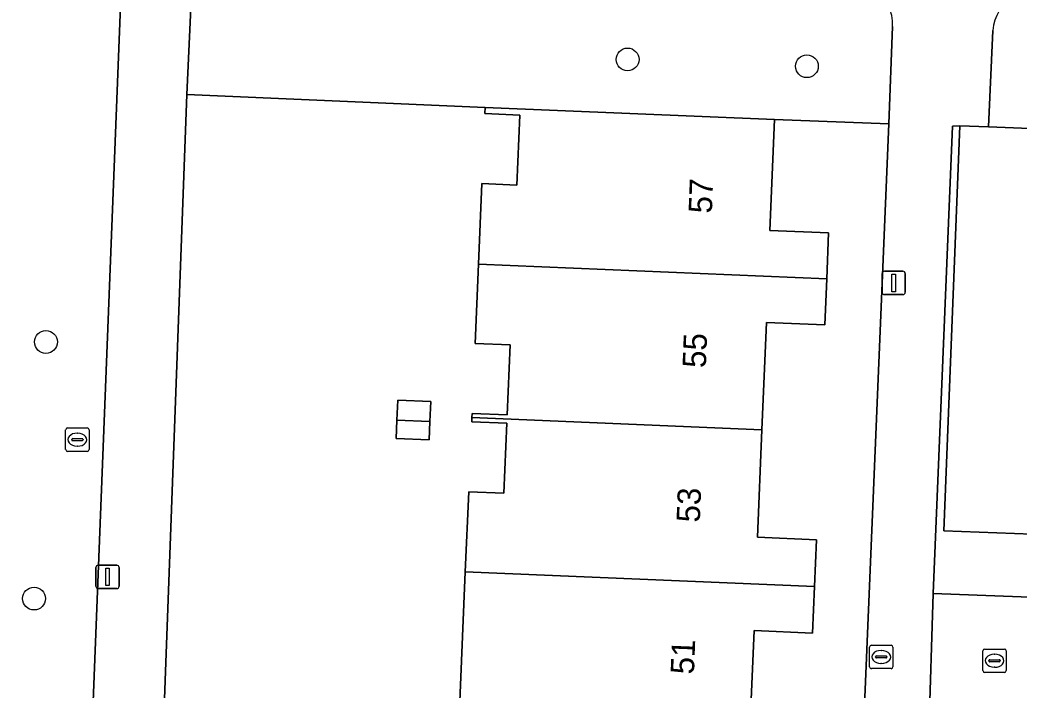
# Model space of a CAD drawing. Extents: x 160786 to 161429, y 386828 to 387485.
# Drawn here: x 161148.09 to 161190.84, y 387039 to 387067.7 of the extents above; entities that cross this region are included whole.
import ezdxf

# ---------------------------------------------------------------- set-up
doc = ezdxf.new("R2010")
doc.units = 0
for name, color, linetype in [('IMGEO_Boom', 7, 'Continuous'), ('IMGEO_Erf', 7, 'Continuous'), ('IMGEO_Groenvoorziening', 7, 'Continuous'), ('IMGEO_Lichtmast', 7, 'Continuous'), ('IMGEO_Pand', 7, 'Continuous'), ('IMGEO_Pand_nummerreeks', 7, 'Continuous'), ('IMGEO_Rioolput', 7, 'Continuous'), ('IMGEO_Voetpad_open', 7, 'Continuous')]:
    doc.layers.add(name, color=color, linetype=linetype)

msp = doc.modelspace()

# ---------------------------------------------------------------- linework, layer by layer
at = {"layer": 'IMGEO_Boom'}
for centre in [(161174.091, 387066.004), (161181.764, 387065.714), (161149.197, 387053.906), (161148.69, 387042.914)]:
    msp.add_circle(centre, 0.489, dxfattribs=at)
at = {"layer": 'IMGEO_Erf'}
for points in [[(161166.867, 387037.473), (161167.147, 387044.066), (161167.293, 387047.49), (161168.792, 387047.426), (161168.919, 387050.424), (161167.42, 387050.487), (161167.428, 387050.667), (161167.436, 387050.847), (161168.934, 387050.783), (161169.062, 387053.781), (161167.563, 387053.844), (161167.707, 387057.24), (161167.854, 387060.686), (161169.353, 387060.623), (161169.479, 387063.62), (161167.981, 387063.683), (161167.992, 387063.953), (161155.234, 387064.503), (161152.845, 387000)], [(161183.108, 387011.382), (161185.266, 387063.253), (161180.376, 387063.432), (161180.176, 387058.68), (161182.694, 387058.574), (161182.612, 387056.608), (161182.529, 387054.64), (161180.035, 387054.745), (161179.841, 387050.14), (161179.647, 387045.537), (161182.175, 387045.431), (161182.091, 387043.432), (161182.007, 387041.436), (161179.503, 387041.541), (161179.31, 387036.945)]]:
    msp.add_lwpolyline(points, dxfattribs=at)
msp.add_lwpolyline([(161164.184, 387049.768), (161164.218, 387050.561), (161164.254, 387051.413), (161165.665, 387051.353), (161165.628, 387050.501), (161165.595, 387049.709)], close=True, dxfattribs=at)
at = {"layer": 'IMGEO_Groenvoorziening'}
for points in [[(161148.087, 386963.017), (161149.703, 387000), (161152.41, 387068.67)], [(161155.427, 387068.849), (161155.234, 387064.503), (161167.992, 387063.953), (161180.376, 387063.432), (161185.266, 387063.253), (161185.435, 387067.409)], [(161189.72, 387067.248), (161189.542, 387063.115), (161200.525, 387062.68), (161210.887, 387062.27), (161211.063, 387066.207)]]:
    msp.add_lwpolyline(points, dxfattribs=at)
msp.add_lwpolyline([(161192.814, 387042.919), (161192.921, 387045.609), (161187.619, 387045.819), (161188.306, 387063.164), (161187.992, 387063.144), (161187.174, 387043.125)], close=True, dxfattribs=at)
for centre, radius, start, end in [((161183.394, 387067.485), 2.043, 357.8594, 51.9021), ((161191.848, 387067.023), 2.14, 126.4695, 173.9748)]:
    msp.add_arc(centre, radius, start, end, dxfattribs=at)
at = {"layer": 'IMGEO_Lichtmast'}
for p, q in [((161184.984, 387056.032), (161184.984, 387056.832)), ((161184.984, 387056.832), (161184.984, 387056.032)), ((161185.084, 387056.932), (161185.874, 387056.932)), ((161185.874, 387056.932), (161185.084, 387056.932)), ((161185.974, 387056.832), (161185.974, 387056.032)), ((161185.974, 387056.032), (161185.974, 387056.832)), ((161185.874, 387055.932), (161185.084, 387055.932)), ((161185.084, 387055.932), (161185.874, 387055.932)), ((161151.336, 387043.443), (161151.336, 387044.243)), ((161151.336, 387044.243), (161151.336, 387043.443)), ((161151.436, 387044.343), (161152.226, 387044.343)), ((161152.226, 387044.343), (161151.436, 387044.343)), ((161152.326, 387044.243), (161152.326, 387043.443)), ((161152.326, 387043.443), (161152.326, 387044.243)), ((161152.226, 387043.343), (161151.436, 387043.343)), ((161151.436, 387043.343), (161152.226, 387043.343))]:
    msp.add_line(p, q, dxfattribs=at)
for points in [[(161185.404, 387056.807), (161185.554, 387056.807), (161185.554, 387056.057), (161185.404, 387056.057), (161185.404, 387056.807)], [(161151.756, 387044.218), (161151.906, 387044.218), (161151.906, 387043.468), (161151.756, 387043.468), (161151.756, 387044.218)]]:
    msp.add_lwpolyline(points, dxfattribs=at)
for centre, start, end in [((161185.084, 387056.832), 90, 180), ((161185.084, 387056.832), 90, 180), ((161185.874, 387056.832), 0, 90), ((161185.874, 387056.832), 360, 90), ((161185.084, 387056.032), 180, 270), ((161185.084, 387056.032), 180, 270), ((161185.874, 387056.032), 270, 0), ((161185.874, 387056.032), 270, 0), ((161151.436, 387044.243), 90, 180), ((161151.436, 387044.243), 90, 180), ((161152.226, 387044.243), 0, 90), ((161152.226, 387044.243), 360, 90), ((161151.436, 387043.443), 180, 270), ((161151.436, 387043.443), 180, 270), ((161152.226, 387043.443), 270, 0), ((161152.226, 387043.443), 270, 0)]:
    msp.add_arc(centre, 0.1, start, end, dxfattribs=at)
at = {"layer": 'IMGEO_Pand'}
for points in [[(161180.376, 387063.432), (161167.992, 387063.953), (161167.981, 387063.683), (161169.479, 387063.62), (161169.353, 387060.623), (161167.854, 387060.686), (161167.707, 387057.24), (161182.612, 387056.608), (161182.694, 387058.574), (161180.176, 387058.68)], [(161188.306, 387063.164), (161187.619, 387045.819), (161192.921, 387045.609), (161193.378, 387057.141), (161200.294, 387056.867), (161200.525, 387062.68), (161189.542, 387063.115)], [(161180.035, 387054.745), (161182.529, 387054.64), (161182.612, 387056.608), (161167.707, 387057.24), (161167.563, 387053.844), (161169.062, 387053.781), (161168.934, 387050.783), (161167.436, 387050.847), (161167.428, 387050.667), (161179.841, 387050.14)], [(161164.218, 387050.561), (161165.628, 387050.501), (161165.665, 387051.353), (161164.254, 387051.413)], [(161179.841, 387050.14), (161167.428, 387050.667), (161167.42, 387050.487), (161168.919, 387050.424), (161168.792, 387047.426), (161167.293, 387047.49), (161167.147, 387044.066), (161182.091, 387043.432), (161182.175, 387045.431), (161179.647, 387045.537)], [(161165.628, 387050.501), (161164.218, 387050.561), (161164.184, 387049.768), (161165.595, 387049.709)], [(161179.31, 387036.945), (161179.503, 387041.541), (161182.007, 387041.436), (161182.091, 387043.432), (161167.147, 387044.066), (161166.867, 387037.473)]]:
    msp.add_lwpolyline(points, close=True, dxfattribs=at)
at = {"layer": 'IMGEO_Rioolput'}
for p, q in [((161150.117, 387050.22), (161150.969, 387050.22)), ((161150.042, 387049.294), (161150.042, 387050.146)), ((161150.344, 387049.763), (161150.742, 387049.763)), ((161150.53, 387050), (161150.555, 387050)), ((161151.043, 387050.146), (161151.043, 387049.294)), ((161150.301, 387049.714), (161150.301, 387049.726)), ((161150.739, 387049.677), (161150.341, 387049.677)), ((161150.553, 387049.44), (161150.528, 387049.44)), ((161150.785, 387049.726), (161150.785, 387049.714)), ((161150.969, 387049.22), (161150.117, 387049.22)), ((161184.449, 387039.986), (161184.449, 387040.838)), ((161184.524, 387040.912), (161185.376, 387040.912)), ((161185.45, 387040.838), (161185.45, 387039.986)), ((161184.708, 387040.406), (161184.708, 387040.418)), ((161185.146, 387040.369), (161184.748, 387040.369)), ((161184.751, 387040.455), (161185.149, 387040.455)), ((161184.937, 387040.692), (161184.962, 387040.692)), ((161185.192, 387040.418), (161185.192, 387040.406)), ((161189.294, 387039.827), (161189.294, 387040.679)), ((161189.369, 387040.753), (161190.221, 387040.753)), ((161189.782, 387040.533), (161189.807, 387040.533)), ((161190.295, 387040.679), (161190.295, 387039.827)), ((161185.376, 387039.912), (161184.524, 387039.912)), ((161184.96, 387040.132), (161184.935, 387040.132)), ((161189.553, 387040.247), (161189.553, 387040.259)), ((161189.991, 387040.21), (161189.593, 387040.21)), ((161189.596, 387040.296), (161189.994, 387040.296)), ((161189.805, 387039.973), (161189.78, 387039.973)), ((161190.037, 387040.259), (161190.037, 387040.247)), ((161190.221, 387039.753), (161189.369, 387039.753))]:
    msp.add_line(p, q, dxfattribs=at)
for points in [[(161150.117, 387050.22), (161150.969, 387050.22)], [(161150.042, 387049.294), (161150.042, 387050.146)], [(161151.043, 387050.146), (161151.043, 387049.294)], [(161150.969, 387049.22), (161150.117, 387049.22)], [(161184.449, 387039.986), (161184.449, 387040.838)], [(161184.524, 387040.912), (161185.376, 387040.912)], [(161185.45, 387040.838), (161185.45, 387039.986)], [(161189.294, 387039.827), (161189.294, 387040.679)], [(161189.369, 387040.753), (161190.221, 387040.753)], [(161190.295, 387040.679), (161190.295, 387039.827)], [(161185.376, 387039.912), (161184.524, 387039.912)], [(161190.221, 387039.753), (161189.369, 387039.753)]]:
    msp.add_lwpolyline(points, dxfattribs=at)
for centre, radius, start, end in [((161150.119, 387050.144), 0.0765, 91.552, 178.448), ((161150.119, 387050.144), 0.0765, 91.552, 178.448), ((161150.967, 387050.144), 0.0765, 1.552, 88.448), ((161150.967, 387050.144), 0.0765, 1.552, 88.448), ((161150.341, 387049.723), 0.0403, 85.8775, 175.7526), ((161150.746, 387049.725), 0.0386, 1.7309, 96.639), ((161150.338, 387049.713), 0.0366, 178.938, 274.7102), ((161150.742, 387049.72), 0.043, 264.8664, 352.4533), ((161150.119, 387049.296), 0.0765, 181.552, 268.448), ((161150.119, 387049.296), 0.0765, 181.552, 268.448), ((161150.967, 387049.296), 0.0765, 271.552, 358.448), ((161150.967, 387049.296), 0.0765, 271.552, 358.448), ((161184.526, 387040.836), 0.0765, 91.552, 178.448), ((161184.526, 387040.836), 0.0765, 91.552, 178.448), ((161185.374, 387040.836), 0.0765, 1.552, 88.448), ((161185.374, 387040.836), 0.0765, 1.552, 88.448), ((161184.748, 387040.415), 0.0403, 85.8775, 175.7526), ((161184.745, 387040.405), 0.0366, 178.938, 274.7102), ((161185.149, 387040.412), 0.043, 264.8664, 352.4533), ((161185.153, 387040.417), 0.0386, 1.7309, 96.639), ((161189.371, 387040.677), 0.0765, 91.552, 178.448), ((161189.371, 387040.677), 0.0765, 91.552, 178.448), ((161190.219, 387040.677), 0.0765, 1.552, 88.448), ((161190.219, 387040.677), 0.0765, 1.552, 88.448), ((161184.526, 387039.988), 0.0765, 181.552, 268.448), ((161184.526, 387039.988), 0.0765, 181.552, 268.448), ((161185.374, 387039.988), 0.0765, 271.552, 358.448), ((161185.374, 387039.988), 0.0765, 271.552, 358.448), ((161189.593, 387040.256), 0.0403, 85.8775, 175.7526), ((161189.59, 387040.246), 0.0366, 178.938, 274.7102), ((161189.994, 387040.253), 0.043, 264.8664, 352.4533), ((161189.998, 387040.258), 0.0386, 1.7309, 96.639), ((161189.371, 387039.829), 0.0765, 181.552, 268.448), ((161189.371, 387039.829), 0.0765, 181.552, 268.448), ((161190.219, 387039.829), 0.0765, 271.552, 358.448), ((161190.219, 387039.829), 0.0765, 271.552, 358.448)]:
    msp.add_arc(centre, radius, start, end, dxfattribs=at)
for centre, major_axis, ratio, start_param, end_param in [((161150.529, 387049.72), (-0.387, 0.002), 0.722429, 4.712389, 7.853982), ((161150.554, 387049.72), (-0.39, 0.002), 0.717154, 1.570796, 4.712389), ((161184.936, 387040.412), (-0.387, 0.002), 0.722429, 4.712389, 7.853982), ((161184.961, 387040.412), (-0.39, 0.002), 0.717154, 1.570796, 4.712389), ((161189.781, 387040.253), (-0.387, 0.002), 0.722429, 4.712389, 7.853982), ((161189.806, 387040.253), (-0.39, 0.002), 0.717154, 1.570796, 4.712389)]:
    msp.add_ellipse(centre, major_axis=major_axis, ratio=ratio, start_param=start_param, end_param=end_param, dxfattribs=at)
at = {"layer": 'IMGEO_Voetpad_open'}
for points in [[(161152.41, 387068.67), (161149.703, 387000), (161148.087, 386963.017)], [(161152.845, 387000), (161155.234, 387064.503), (161155.427, 387068.849)], [(161185.435, 387067.409), (161185.266, 387063.253), (161183.108, 387011.382), (161182.634, 387000), (161181.981, 386984.306), (161181.304, 386961.748)], [(161186.979, 387037.128), (161187.174, 387043.125), (161187.992, 387063.144), (161188.306, 387063.164), (161189.542, 387063.115), (161189.72, 387067.248)]]:
    msp.add_lwpolyline(points, dxfattribs=at)
msp.add_lwpolyline([(161236.438, 387041.325), (161230.575, 387041.539), (161229.576, 387041.576), (161217.795, 387042.006), (161216.796, 387042.043), (161206.615, 387042.415), (161205.616, 387042.451), (161193.813, 387042.882), (161192.814, 387042.919), (161187.174, 387043.125), (161186.979, 387037.128), (161187.289, 387037.106), (161199.435, 387036.622), (161211.42, 387036.144), (161223.406, 387035.667), (161235.27, 387035.194), (161235.263, 387035.944), (161236.191, 387035.895)], close=True, dxfattribs=at)
for centre, radius, start, end in [((161183.394, 387067.485), 2.043, 357.8594, 51.9021), ((161191.848, 387067.023), 2.14, 126.4695, 173.9748)]:
    msp.add_arc(centre, radius, start, end, dxfattribs=at)

# ---------------------------------------------------------------- texts
at = {"layer": 'IMGEO_Pand_nummerreeks'}
for s, rotation, p in [('57', 87.7714, (161177.698, 387059.396)), ('55', 87.7714, (161177.44, 387052.778)), ('53', 87.7714, (161177.183, 387046.16)), ('51', 87.7737, (161176.93, 387039.655))]:
    msp.add_text(s, height=1, rotation=rotation, dxfattribs=at).set_placement(p)

doc.saveas('drawing.dxf')
